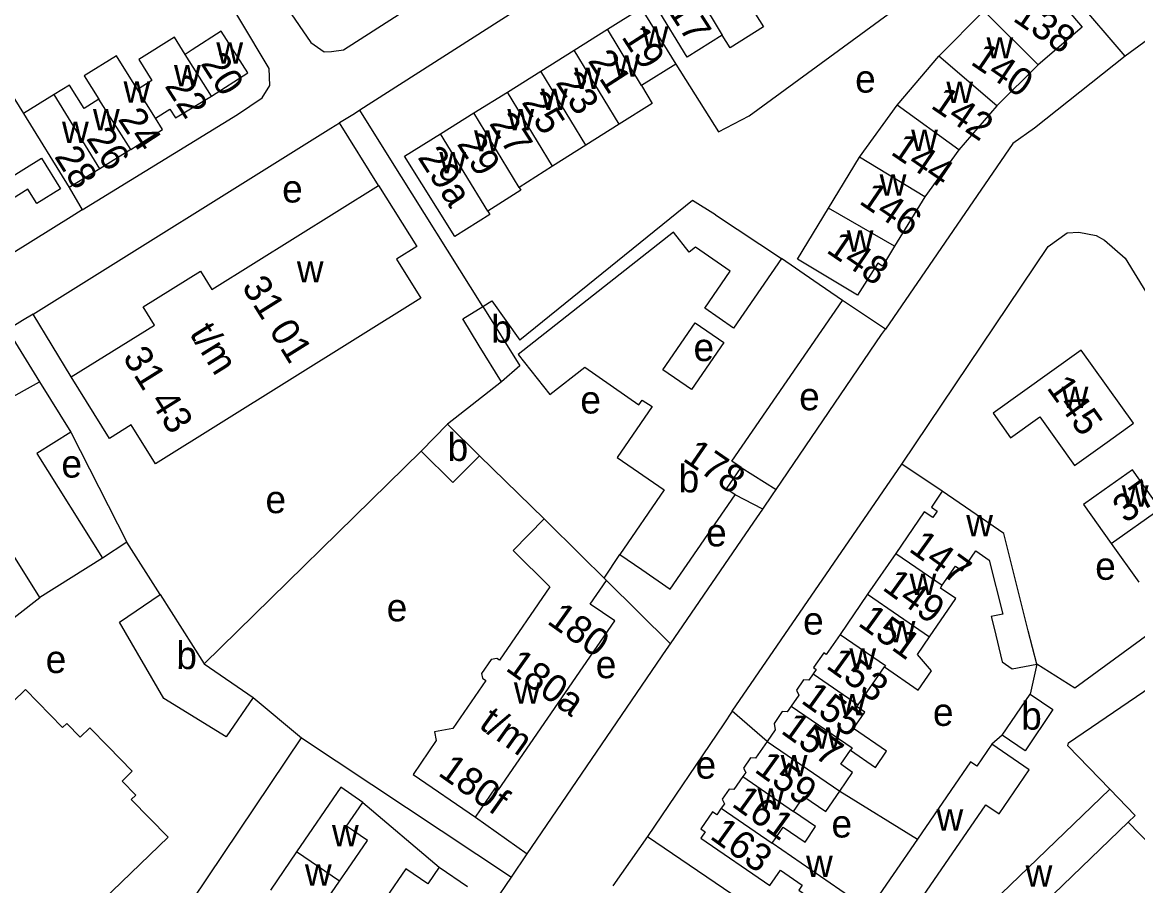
# Model space of a CAD drawing. Extents: x 159294 to 161936, y 384538 to 386517.
# Drawn here: x 160107.9 to 160269, y 385554 to 385678.8 of the extents above; entities that cross this region are included whole.
import ezdxf

# ---------------------------------------------------------------- set-up
doc = ezdxf.new("R2010")
doc.units = 0
for name, color, linetype in [('BLT_Basislijn', 7, 'Continuous'), ('BLT_Bebouwing', 7, 'Continuous'), ('BLT_Centroide', 7, 'Continuous'), ('BLT_Huisnummer', 7, 'Continuous'), ('BLT_Huisnummer_ tussenligend', 7, 'Continuous'), ('BLT_Huisnummer_reeks', 7, 'Continuous'), ('BLT_Onderverdeling_panden', 7, 'Continuous')]:
    doc.layers.add(name, color=color, linetype=linetype)

msp = doc.modelspace()

# ---------------------------------------------------------------- linework, layer by layer
at = {"layer": 'BLT_Basislijn'}
for p, q in [((160212.9, 385665.25), (160250.76, 385693.11)), ((160267.24, 385673.87), (160250.76, 385693.11)), ((160100.18, 385678.23), (160108.03, 385665.59)), ((160202.3, 385672.74), (160208.47, 385662.96)), ((160160.87, 385659.31), (160156.64, 385666.08)), ((160208.47, 385662.96), (160212.9, 385665.25)), ((160159.34, 385655.18), (160153.69, 385664.24)), ((160174.38, 385637.71), (160160.87, 385659.31)), ((160114.61, 385654.89), (160116.5, 385651.66)), ((160208.01, 385650.96), (160217.55, 385644.64)), ((160232.58, 385634.46), (160226.35, 385638.58)), ((160114.9, 385627.53), (160109.4, 385636.62)), ((160177.08, 385626.82), (160169.31, 385620.69)), ((160134.12, 385586.09), (160165.47, 385616.82)), ((160173.9, 385616.15), (160183.28, 385607.04)), ((160210.45, 385579.24), (160234.94, 385614.94)), ((160240.79, 385611.01), (160234.94, 385614.94)), ((160211.71, 385614.44), (160216.81, 385611.28)), ((160214.85, 385608.44), (160210.85, 385610.5)), ((160122.96, 385603.68), (160119.44, 385601.34)), ((160191.91, 385598.45), (160194.2, 385601.89)), ((160192.26, 385598.11), (160201.53, 385588.99)), ((160097.54, 385585.67), (160110.39, 385595.67)), ((160273.17, 385592.27), (160259.93, 385582.55)), ((160254.43, 385586.01), (160253.47, 385581.71)), ((160259.93, 385582.55), (160254.43, 385586.01)), ((160215.48, 385574.87), (160210.45, 385579.24)), ((160148.19, 385575.38), (160178.54, 385555.27)), ((160249.44, 385575.75), (160247.94, 385574.47)), ((160225.98, 385567.68), (160237.2, 385560.75)), ((160173.33, 385563.92), (160180.81, 385558.61)), ((160267.67, 385563.22), (160274.25, 385556.39)), ((160198.17, 385561.15), (160193.16, 385554)), ((160198.17, 385561.15), (160224.94, 385542.97)), ((160178.54, 385555.27), (160180.81, 385558.61)), ((160175.99, 385551.51), (160178.54, 385555.27))]:
    msp.add_line(p, q, dxfattribs=at)
for points in [[(160116.5, 385651.66), (160138.94, 385665.47), (160142.49, 385667.85), (160143.64, 385669.64), (160143.51, 385672.12), (160126.87, 385700), (160098.47, 385745.86)], [(160237.37, 385717.95), (160227.63, 385711.24), (160209.65, 385700), (160156.64, 385666.08)], [(160140.48, 385696.51), (160137.81, 385694.34), (160137.97, 385693.86), (160145.01, 385682.53), (160149.56, 385675.86), (160151.47, 385674.52), (160152.52, 385674.56), (160154.27, 385674.82), (160193.53, 385700), (160197.28, 385702.91), (160197.73, 385704.45), (160197.5, 385706.67), (160196.11, 385708.9)], [(160293.85, 385693.43), (160267.24, 385673.87)], [(160267.24, 385673.87), (160254.12, 385663.46), (160250.98, 385661.26), (160232.58, 385634.46)], [(160156.64, 385666.08), (160155.84, 385665.57), (160153.69, 385664.24)], [(160116.5, 385651.66), (160114.9, 385650.68), (160092.11, 385636.53), (160075.39, 385663.17)], [(160109.4, 385636.62), (160152.44, 385663.47), (160153.69, 385664.24)], [(160208.01, 385650.96), (160204.71, 385653.04), (160179.75, 385632.87)], [(160234.94, 385614.94), (160256.1, 385646.37), (160258.83, 385648.34), (160260.52, 385648.47), (160263.02, 385647.95), (160264.24, 385647.29), (160267.2, 385644.7), (160270.22, 385639.84), (160284.06, 385601.12), (160284.34, 385600.31)], [(160174.38, 385637.71), (160175.72, 385638.55), (160179.75, 385632.87)], [(160109.4, 385636.62), (160107.87, 385635.67), (160105.71, 385634.34)], [(160105.71, 385634.34), (160110.33, 385626.82)], [(160216.81, 385611.28), (160232.02, 385633.65), (160232.58, 385634.46)], [(160114.87, 385619.56), (160122.96, 385603.68)], [(160214.85, 385608.44), (160216.26, 385610.48), (160216.81, 385611.28)], [(160201.53, 385588.99), (160213.57, 385606.57), (160214.85, 385608.44)], [(160127.76, 385596.12), (160122.96, 385603.68)], [(160180.81, 385558.61), (160200.96, 385588.14), (160201.53, 385588.99)], [(160264.99, 385567.99), (160258.95, 385574.25), (160259.01, 385574.66), (160270.99, 385582.8)], [(160141.22, 385581.21), (160148.19, 385575.38)], [(160210.45, 385579.24), (160209.2, 385577.42), (160198.17, 385561.15)], [(160126.71, 385541.13), (160125.67, 385541.82), (160148.19, 385575.38)], [(160157.07, 385566.03), (160168.09, 385556.68)]]:
    msp.add_lwpolyline(points, dxfattribs=at)
at = {"layer": 'BLT_Bebouwing'}
for p, q in [((160192.43, 385677.78), (160197.26, 385680.81)), ((160240.29, 385673.87), (160246.8, 385680.42)), ((160187.6, 385674.75), (160192.43, 385677.78)), ((160182.77, 385671.72), (160187.6, 385674.75)), ((160234.29, 385666.8), (160240.29, 385673.87)), ((160177.94, 385668.7), (160182.77, 385671.72)), ((160254.63, 385672.65), (160248.69, 385666.7)), ((160112.45, 385668.34), (160108.03, 385665.59)), ((160173.09, 385665.68), (160177.94, 385668.7)), ((160228.85, 385659.3), (160234.29, 385666.8)), ((160248.69, 385666.7), (160243.19, 385660.36)), ((160168.26, 385662.66), (160173.09, 385665.68)), ((160194.1, 385664.08), (160189.29, 385661.04)), ((160123.54, 385660.4), (160119.03, 385657.63)), ((160189.29, 385661.04), (160184.47, 385657.98)), ((160243.19, 385660.36), (160238.26, 385653.57)), ((160119.03, 385657.63), (160114.61, 385654.89)), ((160184.47, 385657.98), (160179.65, 385654.93)), ((160238.26, 385653.57), (160233.87, 385646.41)), ((160219.88, 385644.57), (160224.37, 385651.94)), ((160174.38, 385637.71), (160179.73, 385629.14)), ((160177.08, 385626.82), (160173.87, 385632.05)), ((160179.73, 385629.14), (160177.08, 385626.82)), ((160110.33, 385626.82), (160114.87, 385619.56)), ((160165.47, 385616.82), (160169.31, 385620.69)), ((160183.28, 385607.04), (160178.8, 385602.44)), ((160265.2, 385603.48), (160269.18, 385597.88)), ((160234.06, 385602.04), (160230, 385596.13)), ((160119.44, 385601.34), (160110.39, 385595.67)), ((160192.26, 385598.11), (160191.91, 385598.45)), ((160127.76, 385596.12), (160134.12, 385586.09)), ((160230, 385596.13), (160226.02, 385590.33)), ((160134.12, 385586.09), (160141.22, 385581.21)), ((160249.44, 385575.75), (160253.47, 385581.71)), ((160230.2, 385550.55), (160216.2, 385560.17)), ((160237.2, 385560.75), (160230.2, 385550.55)), ((160168.09, 385556.68), (160172.18, 385553.89))]:
    msp.add_line(p, q, dxfattribs=at)
for points in [[(160246.8, 385680.42), (160253.9, 385686.46), (160261.01, 385678.08), (160254.63, 385672.65)], [(160197.26, 385680.81), (160202.3, 385672.74), (160197.33, 385669.64)], [(160208.98, 385676.93), (160203.93, 385673.76), (160199.45, 385681.05)], [(160213.82, 385679.95), (160214.97, 385678.11), (160210.13, 385675.09), (160208.98, 385676.93)], [(160131.36, 385674.13), (160129.82, 385676.62), (160124.68, 385673.41), (160126.59, 385670.36), (160124.5, 385669.06)], [(160135.2, 385668.13), (160140.43, 385671.48), (160136.6, 385677.48), (160132.39, 385674.79), (160131.36, 385674.13)], [(160124.5, 385669.06), (160121.46, 385673.95), (160116.79, 385671.04), (160118.9, 385667.65)], [(160118.9, 385667.65), (160116.77, 385666.32), (160114.65, 385669.71), (160112.45, 385668.34)], [(160197.33, 385669.64), (160198.88, 385667.07), (160194.1, 385664.08)], [(160127.08, 385664.91), (160129.18, 385666.24), (160129.97, 385664.98), (160135.2, 385668.13)], [(160108.03, 385665.59), (160114.61, 385654.89)], [(160123.54, 385660.4), (160128.12, 385663.29), (160127.08, 385664.91)], [(160175.1, 385651.49), (160175.4, 385651.01), (160170.33, 385647.85), (160163.09, 385659.44), (160168.26, 385662.66)], [(160102.92, 385654.37), (160110.61, 385659.15), (160113.38, 385654.73), (160109.95, 385652.59), (160108.64, 385654.69), (160100.63, 385649.68), (160101.96, 385647.54), (160095.18, 385643.3), (160094.89, 385643.76), (160094.39, 385643.46), (160092.75, 385646.08), (160093.23, 385646.38), (160092.45, 385647.64)], [(160224.37, 385651.94), (160228.85, 385659.3)], [(160159.34, 385655.18), (160164.84, 385646.36), (160161.92, 385644.53), (160165.43, 385638.92), (160127.09, 385615), (160123.59, 385620.62), (160120.44, 385618.65), (160114.9, 385627.53)], [(160114.9, 385627.53), (160126.95, 385635.01), (160125.3, 385637.65), (160133.6, 385642.82), (160135.25, 385640.19), (160159.34, 385655.18)], [(160179.65, 385654.93), (160179.91, 385654.54), (160175.1, 385651.49)], [(160217.55, 385644.64), (160210.63, 385634.59), (160206.47, 385637.45), (160210.16, 385642.81), (160205.12, 385646.28), (160204.23, 385645.56), (160201.96, 385648.45), (160179.52, 385630.76), (160184.06, 385624.99), (160189.13, 385628.97), (160196.94, 385623.52), (160197.41, 385624.2)], [(160233.87, 385646.41), (160232.17, 385643.55), (160231.47, 385643.97), (160228.55, 385639.37), (160219.88, 385644.57)], [(160226.35, 385638.58), (160222.23, 385641.41), (160217.55, 385644.64)], [(160173.87, 385632.05), (160171.5, 385635.92), (160174.38, 385637.71)], [(160211.71, 385614.44), (160210.37, 385615.36), (160226.35, 385638.58)], [(160200.42, 385628.57), (160205.1, 385635.36), (160209.2, 385632.51)], [(160209.2, 385632.51), (160204.53, 385625.72), (160200.42, 385628.57)], [(160264.62, 385618.13), (160268.43, 385620.85), (160260.88, 385631.4), (160248.13, 385622.28), (160250.66, 385618.75), (160254.88, 385621.77), (160259.9, 385614.75), (160264.62, 385618.13)], [(160110.39, 385595.67), (160101.53, 385609.79), (160091.59, 385603.55), (160089.89, 385606.25), (160087.24, 385610.49), (160097.27, 385616.78), (160096.26, 385618.39), (160105.21, 385624.01), (160110.33, 385626.82)], [(160197.41, 385624.2), (160198.89, 385623.26), (160193.82, 385615.89), (160200.62, 385611.21), (160194.2, 385601.89)], [(160114.87, 385619.56), (160109.94, 385616.48)], [(160169.31, 385620.69), (160173.9, 385616.15)], [(160109.94, 385616.48), (160119.44, 385601.34)], [(160165.47, 385616.82), (160170.07, 385612.29), (160173.9, 385616.15)], [(160210.85, 385610.5), (160209.59, 385611.36), (160211.71, 385614.44)], [(160272.26, 385608.5), (160268.27, 385614.1), (160264.2, 385611.2), (160261.21, 385609.08), (160265.2, 385603.48)], [(160194.2, 385601.89), (160197.36, 385599.72), (160201.48, 385596.88), (160210.85, 385610.5)], [(160240.79, 385611.01), (160239.21, 385608.71), (160240.04, 385608.14), (160239.41, 385607.22), (160238.19, 385608.06), (160234.06, 385602.04)], [(160254.43, 385586.01), (160253.21, 385590.86), (160249.67, 385604.92), (160244.92, 385608.18), (160240.79, 385611.01)], [(160183.28, 385607.04), (160188.71, 385601.63), (160191.91, 385598.45)], [(160178.8, 385602.44), (160184.1, 385597.2), (160176.82, 385586.59), (160176.42, 385586.87), (160175.6, 385586.72), (160174.2, 385584.68), (160174.33, 385584.02), (160174.82, 385583.68), (160170.06, 385576.75), (160167.42, 385576.26), (160167.65, 385574.99), (160164.31, 385570.11), (160173.33, 385563.92)], [(160240.79, 385597.43), (160242.68, 385600.17), (160243.64, 385599.51), (160245.63, 385602.4), (160247.56, 385601.08), (160249.55, 385593.24), (160247.86, 385592.92), (160248.27, 385591.21), (160249.45, 385586.35), (160250.91, 385585.35), (160254.43, 385586.01)], [(160173.33, 385563.92), (160176.24, 385568.16), (160176.67, 385567.86), (160193.45, 385592.29), (160189.93, 385594.71), (160192.26, 385598.11)], [(160238.95, 385589.99), (160242.73, 385595.5), (160240.51, 385597.02), (160240.79, 385597.43)], [(160141.22, 385581.21), (160137.32, 385575.55), (160128.28, 385581.08), (160121.88, 385592.12), (160127.76, 385596.12)], [(160226.02, 385590.33), (160224.01, 385587.42), (160223.66, 385587.66), (160222.2, 385585.53), (160222.58, 385585.27), (160222.12, 385584.61)], [(160232.42, 385585.63), (160237.32, 385582.27), (160239.25, 385585.08), (160237.21, 385587.45), (160238.95, 385589.99)], [(160222.12, 385584.61), (160221.5, 385583.71), (160220.75, 385583.76), (160219.72, 385582.26), (160220.06, 385581.56), (160218.96, 385579.95)], [(160228.65, 385580.15), (160232.42, 385585.63)], [(160107.47, 385538.39), (160111.14, 385541.96), (160110.18, 385542.95), (160111.4, 385544.14), (160128.92, 385561.01), (160123.6, 385566.47), (160124.24, 385567.09), (160122.26, 385569.12), (160123.73, 385570.55), (160120.24, 385574.14), (160117.63, 385576.82), (160116.23, 385575.46), (160114.27, 385577.47), (160113.67, 385576.89), (160108.33, 385582.37), (160079.37, 385554.22)], [(160253.47, 385581.71), (160256.78, 385579.47), (160252.76, 385573.51), (160249.44, 385575.75)], [(160218.96, 385579.95), (160218.39, 385579.12), (160217.66, 385579.18), (160216.48, 385577.47), (160216.65, 385576.56), (160215.48, 385574.87)], [(160227.51, 385573.58), (160231.14, 385571.09), (160232.75, 385573.44), (160227.97, 385576.72), (160229.6, 385579.1), (160228.47, 385579.88), (160228.65, 385580.15)], [(160215.48, 385574.87), (160213.81, 385572.43), (160213.08, 385572.49), (160212.07, 385571.01), (160212.38, 385570.36), (160211.99, 385569.8)], [(160233.76, 385546.29), (160247.09, 385565.7), (160248.99, 385564.4), (160253.35, 385570.76), (160247.94, 385574.47)], [(160247.94, 385574.47), (160245.77, 385571.3), (160244.87, 385571.92), (160242.04, 385567.79), (160237.2, 385560.75)], [(160225.98, 385567.68), (160227.84, 385570.4), (160226.13, 385571.57), (160227.51, 385573.58)], [(160211.99, 385569.8), (160210.69, 385567.91), (160209.98, 385567.97), (160208.99, 385566.51), (160209.3, 385565.87), (160208.86, 385565.24)], [(160157.07, 385566.03), (160153.88, 385568.25), (160147.49, 385558.91)], [(160264.99, 385567.99), (160238.87, 385542.78)], [(160264.99, 385567.99), (160268.65, 385564.17), (160267.67, 385563.22)], [(160219.27, 385564.76), (160220.76, 385566.93), (160223.95, 385564.73), (160225.98, 385567.68)], [(160153.68, 385554.67), (160154.89, 385556.42), (160157.71, 385560.55), (160154.72, 385562.6), (160157.07, 385566.03)], [(160208.86, 385565.24), (160208.2, 385564.27), (160207.57, 385564.7), (160205.89, 385562.24), (160206.51, 385561.81), (160205.89, 385560.91), (160215.89, 385554.05), (160217.41, 385556.26), (160220.56, 385554.1), (160220.05, 385553.36), (160222.14, 385551.92), (160220.44, 385549.46), (160226.5, 385545.3)], [(160216.2, 385560.17), (160217.8, 385562.49), (160220.96, 385560.33), (160222.49, 385562.55), (160219.27, 385564.76)], [(160243.32, 385539.73), (160267.67, 385563.22)], [(160147.49, 385558.91), (160143.7, 385553.37)], [(160168.09, 385556.68), (160166.45, 385554.27), (160163.27, 385556.44), (160160.44, 385552.32), (160159.23, 385550.56)], [(160149.9, 385549.13), (160153.68, 385554.67)]]:
    msp.add_lwpolyline(points, dxfattribs=at)
at = {"layer": 'BLT_Onderverdeling_panden'}
for p, q in [((160204.11, 385685.09), (160208.98, 385676.93)), ((160254.63, 385672.65), (160246.8, 385680.42)), ((160197.33, 385669.64), (160192.43, 385677.78)), ((160194.1, 385664.08), (160187.6, 385674.75)), ((160135.2, 385668.13), (160131.36, 385674.13)), ((160248.69, 385666.7), (160240.29, 385673.87)), ((160189.29, 385661.04), (160182.77, 385671.72)), ((160119.03, 385657.63), (160112.45, 385668.34)), ((160127.08, 385664.91), (160124.5, 385669.06)), ((160184.47, 385657.98), (160177.94, 385668.7)), ((160123.54, 385660.4), (160118.9, 385667.65)), ((160243.19, 385660.36), (160234.29, 385666.8)), ((160179.65, 385654.93), (160173.09, 385665.68)), ((160175.1, 385651.49), (160168.26, 385662.66)), ((160238.26, 385653.57), (160228.85, 385659.3)), ((160233.87, 385646.41), (160224.37, 385651.94)), ((160265.2, 385603.48), (160272.26, 385608.5)), ((160234.06, 385602.04), (160240.79, 385597.43)), ((160230, 385596.13), (160238.95, 385589.99)), ((160222.12, 385584.61), (160228.65, 385580.15)), ((160215.48, 385574.87), (160225.98, 385567.68)), ((160211.99, 385569.8), (160219.27, 385564.76)), ((160208.86, 385565.24), (160216.2, 385560.17)), ((160153.68, 385554.67), (160147.49, 385558.91))]:
    msp.add_line(p, q, dxfattribs=at)
for points in [[(160226.02, 385590.33), (160232.57, 385585.85), (160232.42, 385585.63)], [(160218.96, 385579.95), (160227.75, 385573.93), (160227.51, 385573.58)]]:
    msp.add_lwpolyline(points, dxfattribs=at)

# ---------------------------------------------------------------- texts
at = {"layer": 'BLT_Centroide'}
for s, p in [('w', (160197.36, 385675.14)), ('w', (160247.18, 385673.56)), ('w', (160135.89, 385672.8)), ('w', (160193.23, 385670.92)), ('w', (160129.77, 385669.53)), ('w', (160187.62, 385669.16)), ('e', (160228.2, 385668.62)), ('w', (160122.48, 385667.16)), ('w', (160241.38, 385667.12)), ('w', (160182.8, 385666.12)), ('w', (160118.06, 385663.16)), ('w', (160177.95, 385663.16)), ('w', (160113.59, 385661.34)), ('w', (160173.12, 385660.12)), ('w', (160236.29, 385660.19)), ('w', (160168.12, 385656.97)), ('w', (160231.74, 385653.72)), ('e', (160145.4, 385652.74)), ('w', (160226.98, 385645.66)), ('w', (160147.52, 385641.19)), ('b', (160175.61, 385632.48)), ('e', (160204.84, 385629.83)), ('w', (160258.04, 385623.06)), ('e', (160188.49, 385622.25)), ('e', (160220.11, 385622.72)), ('b', (160169.31, 385615.4)), ('e', (160113.5, 385612.99)), ('b', (160202.69, 385610.86)), ('w', (160266.73, 385608.78)), ('e', (160142.99, 385607.85)), ('w', (160244.25, 385604.52)), ('e', (160206.66, 385603.05)), ('e', (160262.89, 385598.22)), ('w', (160236.06, 385596.03)), ('e', (160160.51, 385592.22)), ('e', (160220.68, 385590.31)), ('w', (160233.04, 385589.19)), ('b', (160130.11, 385585.32)), ('e', (160111.23, 385584.75)), ('w', (160227.36, 385585.25)), ('e', (160190.72, 385584)), ('w', (160178.88, 385580.33)), ('w', (160225.86, 385578.64)), ('e', (160239.44, 385577.11)), ('b', (160252.19, 385576.57)), ('w', (160222.34, 385573.81)), ('w', (160217.44, 385569.81)), ('e', (160205.14, 385569.49)), ('w', (160214.09, 385565)), ('w', (160239.95, 385561.97)), ('e', (160224.78, 385560.98)), ('w', (160152.6, 385559.72)), ('w', (160221.1, 385555.28)), ('w', (160148.69, 385554.03)), ('w', (160252.83, 385553.88))]:
    msp.add_text(s, height=4, dxfattribs=at).set_placement(p)
at = {"layer": 'BLT_Huisnummer'}
for s, rotation, p in [('17', 302.7866, (160201.05, 385680.45)), ('138', 325.7103, (160250.83, 385679.1)), ('20', 302.5607, (160133.54, 385672.83)), ('21', 302.7866, (160189.49, 385673.22)), ('22', 302.654, (160128.34, 385669.58)), ('25', 302.7866, (160179.92, 385667.23)), ('142', 325.7103, (160238.96, 385666.5)), ('24', 303.2763, (160121.59, 385664.78)), ('28', 301.89, (160112.4, 385659.4)), ('29a', 302.7866, (160164.89, 385659.27)), ('148', 325.7103, (160223.87, 385645.63)), ('145', 305.5847, (160255.78, 385625.97)), ('178', 325.465, (160203.13, 385615.52)), ('37', 35.4185, (160267.26, 385606.29)), ('147', 324.2812, (160235.8, 385602.46)), ('151', 324.2812, (160228.45, 385591.72)), ('155', 324.2812, (160220.22, 385580.54)), ('159', 324.2812, (160213.49, 385570.57)), ('163', 324.2812, (160207.05, 385560.93))]:
    msp.add_text(s, height=4, rotation=rotation, dxfattribs=at).set_placement(p)
at = {"layer": 'BLT_Huisnummer_ tussenligend'}
for s, rotation, p in [('19', 302.7866, (160194.35, 385676.67)), ('140', 325.7103, (160244.73, 385672.81)), ('23', 302.7866, (160184.84, 385670.08)), ('27', 302.7866, (160175.23, 385664.16)), ('26', 303.2763, (160117, 385661.99)), ('29', 302.7866, (160170.57, 385661.21)), ('144', 325.7103, (160233.18, 385659.8)), ('146', 325.7103, (160228.61, 385652.69)), ('149', 324.2812, (160231.97, 385596.88)), ('153', 324.2812, (160223.84, 385585.56)), ('157', 324.2812, (160217.31, 385576.17)), ('161', 324.2812, (160210.21, 385565.61))]:
    msp.add_text(s, height=4, rotation=rotation, dxfattribs=at).set_placement(p)
at = {"layer": 'BLT_Huisnummer_reeks'}
for s, rotation, p in [('31 01', 301.9541, (160139.48, 385640.58)), ('t/m', 301.9541, (160131.91, 385633.81)), ('31 43', 301.9541, (160122.27, 385630.38)), ('180', 324.6126, (160183.52, 385592.01)), ('180a', 324.6126, (160177.53, 385585.23)), ('t/m', 324.6126, (160173.66, 385576.94)), ('180f', 324.6126, (160167.77, 385570.08))]:
    msp.add_text(s, height=4, rotation=rotation, dxfattribs=at).set_placement(p)

doc.saveas('drawing.dxf')
